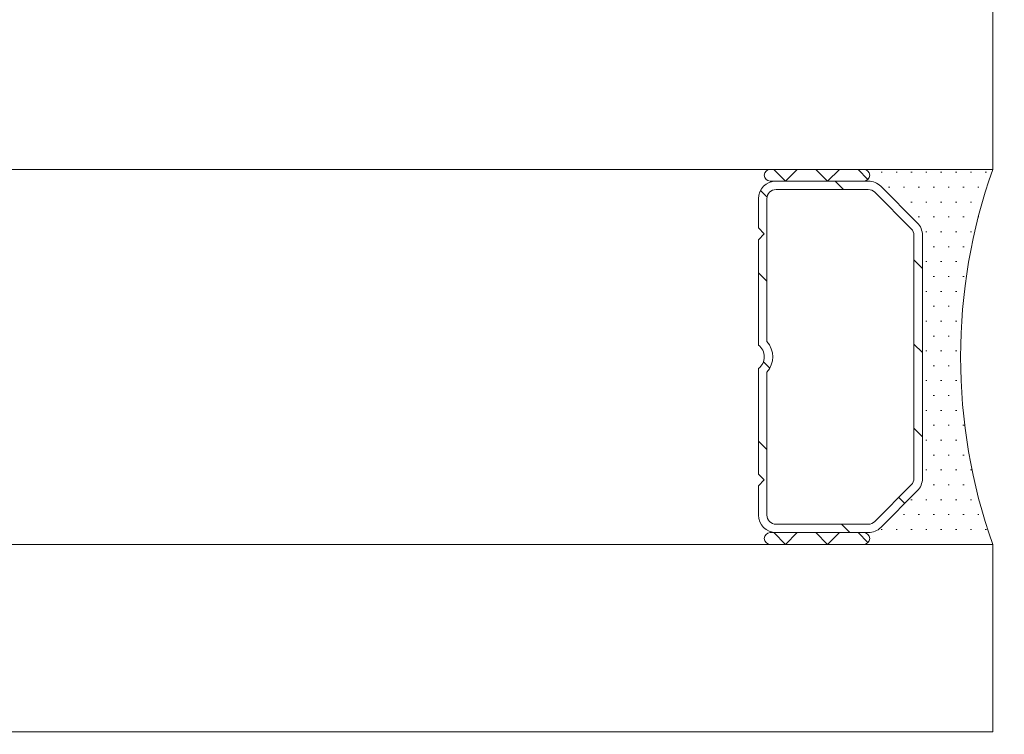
# Model space of a CAD drawing. Header units: metres. Extents: x -3.6 to 84.5, y -11 to 16.8.
# Tile 835 of 1056: x 56.7175 to 56.7595, y -0.1811 to -0.1506. Entities that reach past the tile are written whole.
import ezdxf

# ---------------------------------------------------------------- set-up
doc = ezdxf.new("R2010")
doc.units = ezdxf.units.M
doc.header["$MEASUREMENT"] = 0
doc.layers.add('152 - Bemaßung_ Beschriftung.Ausbau', color=7, linetype='Continuous')
doc.layers.add('301 - Elemente.Linie', color=7, linetype='Continuous')
doc.styles.add('ERSTELLTER_STIL_2', font='txt')
doc.dimstyles.new('ERSTELLTER_STIL__3', dxfattribs={"dimtxt": 0.1, "dimasz": 0.0532, "dimexe": 0.18, "dimexo": 0.0625, "dimgap": 0, "dimtad": 1, "dimtih": 1, "dimtoh": 1, "dimzin": 0, "dimdsep": 46, "dimtxsty": 'ERSTELLTER_STIL_2', "dimblk": 'ARROWHEAD_2', "dimblk1": 'ARROWHEAD_2', "dimblk2": 'ARROWHEAD_2', "dimcen": 0.09, "dimse1": 1, "dimse2": 1, "dimclrd": 7, "dimclre": 7, "dimclrt": 7, "dimazin": 0, "dimtfac": 1, "dimtdec": 4, "dimtmove": 0, "dimatfit": 3, "dimfxl": 1, "dimtolj": 1, "dimtzin": 0, "dimarcsym": 0})

# ---------------------------------------------------------------- blocks, each defined once
blk = doc.blocks.new('*D275')
at = {"layer": '152 - Bemaßung_ Beschriftung.Ausbau', "color": 7, "linetype": 'Continuous', "lineweight": 5}
for p, q in [((57.12498891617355, -8.637499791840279), (57.12498891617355, -8.532499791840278)), ((57.14519616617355, -8.549999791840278), (57.10478166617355, -8.619999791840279)), ((62.29523225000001, -8.549999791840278), (62.25481775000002, -8.619999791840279)), ((55.50498891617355, -8.584999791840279), (57.12498891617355, -8.584999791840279)), ((57.12498891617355, -8.584999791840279), (62.27502500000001, -8.584999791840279))]:
    blk.add_line(p, q, dxfattribs=at)
at = {"layer": '152 - Bemaßung_ Beschriftung.Ausbau', "color": 7, "lineweight": 5, "char_height": 0.1, "attachment_point": 7, "style": 'ERSTELLTER_STIL_2'}
for s, insert in [('\\A1;{\\pql;\\fArial|b0|i0|c0|p38;5,15}', (59.49109195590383, -8.564999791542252)), ('\\A1;{\\pql;\\fArial|b0|i0|c0|p38;15}', (62.10302300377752, -8.564999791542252))]:
    blk.add_mtext(s, dxfattribs=dict(at, insert=insert))
blk = doc.blocks.new('ARROWHEAD_2')
at = {"color": 0, "linetype": 'Continuous', "lineweight": 0}
for p, q in [((-0.3781315, -0.655), (0.3781315, 0.655)), ((0, 0), (-1, 0))]:
    blk.add_line(p, q, dxfattribs=at)
blk = doc.blocks.new('*D297')
at = {"layer": '152 - Bemaßung_ Beschriftung.Ausbau', "color": 7, "linetype": 'Continuous', "lineweight": 5}
for p, q in [((47.43998899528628, -9.137499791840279), (47.43998899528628, -9.032499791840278)), ((47.46019624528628, -9.049999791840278), (47.41978174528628, -9.119999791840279)), ((62.05523225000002, -9.049999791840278), (62.01481775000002, -9.119999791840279)), ((47.28998899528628, -9.084999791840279), (47.43998899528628, -9.084999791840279)), ((47.43998899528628, -9.084999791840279), (62.03502500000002, -9.08499979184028))]:
    blk.add_line(p, q, dxfattribs=at)
at = {"layer": '152 - Bemaßung_ Beschriftung.Ausbau', "color": 7, "lineweight": 5, "insert": (54.54149326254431, -9.08440541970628), "char_height": 0.1, "attachment_point": 7, "style": 'ERSTELLTER_STIL_2'}
blk.add_mtext('\\A1;{\\pql;\\fArial|b0|i0|c0|p38;14,59\\fArial|b0|i0|c0|p38;\\A1{\\H.66x;\\S5^  ;}}', dxfattribs=at)
blk = doc.blocks.new('*D298')
at = {"layer": '152 - Bemaßung_ Beschriftung.Ausbau', "color": 7, "linetype": 'Continuous', "lineweight": 5}
for p, q in [((62.03502500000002, -9.13749979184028), (62.03502500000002, -9.03249979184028)), ((62.05523225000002, -9.049999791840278), (62.01481775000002, -9.119999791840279)), ((62.29523225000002, -9.049999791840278), (62.25481775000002, -9.119999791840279)), ((47.43998899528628, -9.084999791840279), (62.03502500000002, -9.08499979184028)), ((62.03502500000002, -9.084999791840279), (62.27502500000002, -9.084999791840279))]:
    blk.add_line(p, q, dxfattribs=at)
at = {"layer": '152 - Bemaßung_ Beschriftung.Ausbau', "color": 7, "lineweight": 5, "insert": (62.07913900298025, -9.064999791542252), "char_height": 0.1, "attachment_point": 7, "style": 'ERSTELLTER_STIL_2'}
blk.add_mtext('\\A1;{\\pql;\\fArial|b0|i0|c0|p38;24}', dxfattribs=at)
blk = doc.blocks.new('*D488')
at = {"layer": '152 - Bemaßung_ Beschriftung.Ausbau', "color": 7, "linetype": 'Continuous', "lineweight": 5}
for p, q in [((55.20998899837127, -10.13749979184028), (55.20998899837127, -10.03249979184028)), ((62.42502500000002, -10.13749979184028), (62.42502500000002, -10.03249979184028)), ((55.23019624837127, -10.04999979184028), (55.18978174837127, -10.11999979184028)), ((62.40481775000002, -10.11999979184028), (62.44523225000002, -10.04999979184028)), ((55.10998901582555, -10.08499979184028), (55.20998899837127, -10.08499979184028)), ((55.20998899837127, -10.08499979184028), (62.42502500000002, -10.08499979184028)), ((62.42502500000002, -10.08499979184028), (62.45925500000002, -10.08499979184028))]:
    blk.add_line(p, q, dxfattribs=at)
at = {"layer": '152 - Bemaßung_ Beschriftung.Ausbau', "color": 7, "lineweight": 5, "char_height": 0.1, "attachment_point": 7, "style": 'ERSTELLTER_STIL_2'}
for s, insert in [('\\A1;{\\pql;\\fArial|b0|i0|c0|p38;7,21\\fArial|b0|i0|c0|p38;\\A1{\\H.66x;\\S5^  ;}}', (58.73532199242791, -10.08440541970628)), ('\\A1;{\\pql;\\fArial|b0|i0|c0|p38;10}', (55.23021900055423, -10.06499979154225))]:
    blk.add_mtext(s, dxfattribs=dict(at, insert=insert))
blk = doc.blocks.new('*D526')
at = {"layer": '152 - Bemaßung_ Beschriftung.Ausbau', "color": 7, "linetype": 'Continuous', "lineweight": 5}
for p, q in [((54.6799889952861, -9.637499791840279), (54.6799889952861, -9.532499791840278)), ((54.7001962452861, -9.549999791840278), (54.6597817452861, -9.619999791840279)), ((58.00019624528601, -9.549999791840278), (57.95978174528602, -9.619999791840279)), ((54.37998899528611, -9.584999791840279), (54.6799889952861, -9.584999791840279)), ((54.6799889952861, -9.584999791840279), (57.97998899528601, -9.584999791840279))]:
    blk.add_line(p, q, dxfattribs=at)
at = {"layer": '152 - Bemaßung_ Beschriftung.Ausbau', "color": 7, "lineweight": 5, "insert": (56.19695999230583, -9.564999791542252), "char_height": 0.1, "attachment_point": 7, "style": 'ERSTELLTER_STIL_2'}
blk.add_mtext('\\A1;{\\pql;\\fArial|b0|i0|c0|p38;3,30}', dxfattribs=at)
blk = doc.blocks.new('*D527')
at = {"layer": '152 - Bemaßung_ Beschriftung.Ausbau', "color": 7, "linetype": 'Continuous', "lineweight": 5}
for p, q in [((57.97998899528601, -9.637499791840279), (57.97998899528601, -9.532499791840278)), ((58.00019624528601, -9.549999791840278), (57.95978174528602, -9.619999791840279)), ((58.30019624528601, -9.549999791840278), (58.25978174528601, -9.619999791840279)), ((54.6799889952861, -9.584999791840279), (57.97998899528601, -9.584999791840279)), ((57.97998899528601, -9.584999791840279), (58.27998899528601, -9.584999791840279))]:
    blk.add_line(p, q, dxfattribs=at)
at = {"layer": '152 - Bemaßung_ Beschriftung.Ausbau', "color": 7, "lineweight": 5, "insert": (58.05410299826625, -9.564999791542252), "char_height": 0.1, "attachment_point": 7, "style": 'ERSTELLTER_STIL_2'}
blk.add_mtext('\\A1;{\\pql;\\fArial|b0|i0|c0|p38;30}', dxfattribs=at)
blk = doc.blocks.new('*D644')
at = {"layer": '152 - Bemaßung_ Beschriftung.Ausbau', "color": 7, "linetype": 'Continuous', "lineweight": 5}
for p, q in [((-0.1649999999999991, -10.63749979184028), (-0.1649999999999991, -10.53249979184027)), ((62.42502500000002, -10.63749979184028), (62.42502500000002, -10.53249979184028)), ((-0.1447927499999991, -10.54999979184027), (-0.1852072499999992, -10.61999979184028)), ((62.40481775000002, -10.61999979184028), (62.44523225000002, -10.54999979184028)), ((-0.1992299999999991, -10.58499979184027), (-0.1649999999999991, -10.58499979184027)), ((-0.1649999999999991, -10.58499979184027), (62.42502500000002, -10.58499979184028)), ((62.42502500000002, -10.58499979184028), (62.45925500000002, -10.58499979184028))]:
    blk.add_line(p, q, dxfattribs=at)
at = {"layer": '152 - Bemaßung_ Beschriftung.Ausbau', "color": 7, "lineweight": 5, "insert": (30.95904100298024, -10.56499979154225), "char_height": 0.1, "attachment_point": 7, "style": 'ERSTELLTER_STIL_2'}
blk.add_mtext('\\A1;{\\pql;\\fArial|b0|i0|c0|p38;62,59}', dxfattribs=at)

msp = doc.modelspace()

# ---------------------------------------------------------------- linework, layer by layer
at = {"layer": '301 - Elemente.Linie', "color": 7, "linetype": 'Continuous', "lineweight": 5}
for p, q in [((56.75898899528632, -0.144999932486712), (56.75898899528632, -0.1569999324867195)), ((55.48073686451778, -0.1569999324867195), (56.75898899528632, -0.1569999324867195)), ((56.75898899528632, -0.1569999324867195), (55.48073686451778, -0.1569999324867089)), ((56.75348899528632, -0.1569999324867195), (56.74948899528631, -0.1569999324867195)), ((56.7501468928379, -0.1574999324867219), (56.74964689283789, -0.1569999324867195)), ((56.75064689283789, -0.1569999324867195), (56.7501468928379, -0.1574999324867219)), ((56.75194294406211, -0.1574999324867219), (56.75144294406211, -0.1569999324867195)), ((56.75244294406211, -0.1569999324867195), (56.75194294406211, -0.1574999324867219)), ((56.75366577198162, -0.1574267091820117), (56.75323899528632, -0.1569999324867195)), ((56.75898899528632, -0.1569999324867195), (56.75348899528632, -0.1569999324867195)), ((56.75422649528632, -0.1571249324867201), (56.75427649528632, -0.1571249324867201)), ((56.75486149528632, -0.1571249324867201), (56.75491149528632, -0.1571249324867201)), ((56.75549649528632, -0.1571249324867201), (56.75554649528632, -0.1571249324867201)), ((56.75613149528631, -0.1571249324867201), (56.75618149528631, -0.1571249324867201)), ((56.75676649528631, -0.1571249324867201), (56.75681649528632, -0.1571249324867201)), ((56.75740149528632, -0.1571249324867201), (56.75745149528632, -0.1571249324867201)), ((56.75803649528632, -0.1571249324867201), (56.75808649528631, -0.1571249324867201)), ((56.75867149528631, -0.1571249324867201), (56.75872149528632, -0.1571249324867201)), ((56.74948899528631, -0.1574999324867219), (56.75348899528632, -0.1574999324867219)), ((56.75367833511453, -0.1574999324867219), (56.74973899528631, -0.1574999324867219)), ((56.7522653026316, -0.1574999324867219), (56.7526253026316, -0.157859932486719)), ((56.75348899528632, -0.1574999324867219), (56.75367833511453, -0.1574999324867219)), ((56.74907481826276, -0.1579015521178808), (56.74935500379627, -0.1581817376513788)), ((56.75367833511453, -0.157859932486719), (56.74973899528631, -0.157859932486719)), ((56.75551476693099, -0.1595348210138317), (56.7539541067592, -0.1579741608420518)), ((56.75420866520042, -0.1577196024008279), (56.75576932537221, -0.1592802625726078)), ((56.75576932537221, -0.1592802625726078), (56.75420866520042, -0.1577196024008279)), ((56.75454399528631, -0.1577599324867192), (56.75459399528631, -0.1577599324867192)), ((56.75517899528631, -0.1577599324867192), (56.75522899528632, -0.1577599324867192)), ((56.75581399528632, -0.1577599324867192), (56.75586399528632, -0.1577599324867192)), ((56.75644899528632, -0.1577599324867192), (56.75649899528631, -0.1577599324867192)), ((56.75708399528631, -0.1577599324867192), (56.75713399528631, -0.1577599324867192)), ((56.75771899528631, -0.1577599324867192), (56.75776899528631, -0.1577599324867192)), ((56.75835399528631, -0.1577599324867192), (56.75840399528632, -0.1577599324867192)), ((56.74898899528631, -0.158249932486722), (56.74898899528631, -0.1594999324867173)), ((56.74934899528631, -0.158249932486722), (56.74934899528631, -0.1643422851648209)), ((56.75549649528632, -0.1583949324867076), (56.75554649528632, -0.1583949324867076)), ((56.75613149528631, -0.1583949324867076), (56.75618149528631, -0.1583949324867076)), ((56.75676649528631, -0.1583949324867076), (56.75681649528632, -0.1583949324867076)), ((56.75740149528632, -0.1583949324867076), (56.75745149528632, -0.1583949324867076)), ((56.75803649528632, -0.1583949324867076), (56.75808649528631, -0.1583949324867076)), ((56.75581399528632, -0.1590299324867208), (56.75586399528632, -0.1590299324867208)), ((56.75644899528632, -0.1590299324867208), (56.75649899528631, -0.1590299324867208)), ((56.75708399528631, -0.1590299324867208), (56.75713399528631, -0.1590299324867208)), ((56.75771899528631, -0.1590299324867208), (56.75776899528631, -0.1590299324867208)), ((56.75835399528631, -0.1590299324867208), (56.75840399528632, -0.1590299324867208)), ((56.74898899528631, -0.1594999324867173), (56.74923899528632, -0.159749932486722)), ((56.75613149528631, -0.1596649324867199), (56.75618149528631, -0.1596649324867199)), ((56.75676649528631, -0.1596649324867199), (56.75681649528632, -0.1596649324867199)), ((56.75740149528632, -0.1596649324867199), (56.75745149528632, -0.1596649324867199)), ((56.75803649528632, -0.1596649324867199), (56.75808649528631, -0.1596649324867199)), ((56.74923899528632, -0.159749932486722), (56.74898899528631, -0.1599999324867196)), ((56.74898899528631, -0.1599999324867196), (56.74898899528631, -0.1644974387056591)), ((56.75562899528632, -0.170189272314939), (56.75562899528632, -0.1598105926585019)), ((56.75598899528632, -0.1598105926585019), (56.75598899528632, -0.170189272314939)), ((56.75598899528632, -0.170189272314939), (56.75598899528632, -0.1598105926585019)), ((56.75644899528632, -0.1602999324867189), (56.75649899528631, -0.1602999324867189)), ((56.75708399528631, -0.1602999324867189), (56.75713399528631, -0.1602999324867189)), ((56.75771899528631, -0.1602999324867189), (56.75776899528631, -0.1602999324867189)), ((56.75562899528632, -0.1608636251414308), (56.75598899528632, -0.1612236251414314)), ((56.75613149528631, -0.160934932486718), (56.75618149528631, -0.160934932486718)), ((56.75676649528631, -0.160934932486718), (56.75681649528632, -0.160934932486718)), ((56.75740149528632, -0.160934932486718), (56.75745149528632, -0.160934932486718)), ((56.74898899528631, -0.1614078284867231), (56.74934899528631, -0.1617678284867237)), ((56.75644899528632, -0.1615699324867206), (56.75649899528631, -0.1615699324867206)), ((56.75708399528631, -0.1615699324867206), (56.75713399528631, -0.1615699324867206)), ((56.75771899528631, -0.1615699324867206), (56.75776899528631, -0.1615699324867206)), ((56.75613149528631, -0.1622049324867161), (56.75618149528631, -0.1622049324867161)), ((56.75676649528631, -0.1622049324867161), (56.75681649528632, -0.1622049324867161)), ((56.75740149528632, -0.1622049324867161), (56.75745149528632, -0.1622049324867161)), ((56.75644899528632, -0.1628399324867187), (56.75649899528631, -0.1628399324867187)), ((56.75708399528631, -0.1628399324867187), (56.75713399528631, -0.1628399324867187)), ((56.75613149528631, -0.1634749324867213), (56.75618149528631, -0.1634749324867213)), ((56.75676649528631, -0.1634749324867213), (56.75681649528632, -0.1634749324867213)), ((56.75740149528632, -0.1634749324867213), (56.75745149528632, -0.1634749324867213)), ((56.75644899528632, -0.1641099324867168), (56.75649899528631, -0.1641099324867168)), ((56.75708399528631, -0.1641099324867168), (56.75713399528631, -0.1641099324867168)), ((56.75562899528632, -0.1644557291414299), (56.75598899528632, -0.1648157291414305)), ((56.75613149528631, -0.1647449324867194), (56.75618149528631, -0.1647449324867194)), ((56.75676649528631, -0.1647449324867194), (56.75681649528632, -0.1647449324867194)), ((56.75740149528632, -0.1647449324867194), (56.75745149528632, -0.1647449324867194)), ((56.74898899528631, -0.1655024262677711), (56.74898899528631, -0.1699999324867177)), ((56.74920192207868, -0.1652128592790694), (56.74947275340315, -0.1654836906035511)), ((56.75644899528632, -0.165379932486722), (56.75649899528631, -0.165379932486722)), ((56.75708399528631, -0.165379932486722), (56.75713399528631, -0.165379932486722)), ((56.74934899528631, -0.1656575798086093), (56.74934899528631, -0.1717499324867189)), ((56.75613149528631, -0.1660149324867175), (56.75618149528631, -0.1660149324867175)), ((56.75676649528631, -0.1660149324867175), (56.75681649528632, -0.1660149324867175)), ((56.75740149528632, -0.1660149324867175), (56.75745149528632, -0.1660149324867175)), ((56.75644899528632, -0.1666499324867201), (56.75649899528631, -0.1666499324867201)), ((56.75708399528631, -0.1666499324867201), (56.75713399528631, -0.1666499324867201)), ((56.75613149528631, -0.1672849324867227), (56.75618149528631, -0.1672849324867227)), ((56.75676649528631, -0.1672849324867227), (56.75681649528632, -0.1672849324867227)), ((56.75740149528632, -0.1672849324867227), (56.75745149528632, -0.1672849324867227)), ((56.75562899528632, -0.168047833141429), (56.75598899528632, -0.1684078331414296)), ((56.75644899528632, -0.1679199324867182), (56.75649899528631, -0.1679199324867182)), ((56.75708399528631, -0.1679199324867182), (56.75713399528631, -0.1679199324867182)), ((56.75771899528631, -0.1679199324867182), (56.75776899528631, -0.1679199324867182)), ((56.74898899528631, -0.1685920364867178), (56.74934899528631, -0.1689520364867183)), ((56.75613149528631, -0.1685549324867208), (56.75618149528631, -0.1685549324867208)), ((56.75676649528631, -0.1685549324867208), (56.75681649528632, -0.1685549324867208)), ((56.75740149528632, -0.1685549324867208), (56.75745149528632, -0.1685549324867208)), ((56.75644899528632, -0.1691899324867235), (56.75649899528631, -0.1691899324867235)), ((56.75708399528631, -0.1691899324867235), (56.75713399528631, -0.1691899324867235)), ((56.75771899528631, -0.1691899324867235), (56.75776899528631, -0.1691899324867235)), ((56.74898899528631, -0.1699999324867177), (56.74923899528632, -0.1702499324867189)), ((56.75613149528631, -0.169824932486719), (56.75618149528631, -0.169824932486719)), ((56.75676649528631, -0.169824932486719), (56.75681649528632, -0.169824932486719)), ((56.75740149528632, -0.169824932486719), (56.75745149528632, -0.169824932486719)), ((56.75803649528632, -0.169824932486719), (56.75808649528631, -0.169824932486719)), ((56.74923899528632, -0.1702499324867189), (56.74898899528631, -0.17049993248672)), ((56.74898899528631, -0.17049993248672), (56.74898899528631, -0.1717499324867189)), ((56.7539541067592, -0.1720257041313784), (56.75551476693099, -0.1704650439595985)), ((56.75644899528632, -0.1704599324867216), (56.75649899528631, -0.1704599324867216)), ((56.75708399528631, -0.1704599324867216), (56.75713399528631, -0.1704599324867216)), ((56.75771899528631, -0.1704599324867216), (56.75776899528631, -0.1704599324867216)), ((56.75576932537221, -0.1707196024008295), (56.75420866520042, -0.172280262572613)), ((56.75420866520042, -0.172280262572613), (56.75576932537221, -0.1707196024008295)), ((56.75498443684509, -0.1709953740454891), (56.75523899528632, -0.1712499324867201)), ((56.75549649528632, -0.1710949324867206), (56.75554649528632, -0.1710949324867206)), ((56.75613149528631, -0.1710949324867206), (56.75618149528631, -0.1710949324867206)), ((56.75676649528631, -0.1710949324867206), (56.75681649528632, -0.1710949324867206)), ((56.75740149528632, -0.1710949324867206), (56.75745149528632, -0.1710949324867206)), ((56.75803649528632, -0.1710949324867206), (56.75808649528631, -0.1710949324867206)), ((56.75517899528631, -0.1717299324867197), (56.75522899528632, -0.1717299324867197)), ((56.75581399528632, -0.1717299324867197), (56.75586399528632, -0.1717299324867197)), ((56.75644899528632, -0.1717299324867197), (56.75649899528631, -0.1717299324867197)), ((56.75708399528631, -0.1717299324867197), (56.75713399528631, -0.1717299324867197)), ((56.75771899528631, -0.1717299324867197), (56.75776899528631, -0.1717299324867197)), ((56.75835399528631, -0.1717299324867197), (56.75840399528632, -0.1717299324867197)), ((56.74973899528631, -0.1721399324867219), (56.75367833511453, -0.1721399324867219)), ((56.75253689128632, -0.1721399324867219), (56.75289689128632, -0.1724999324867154)), ((56.75348899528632, -0.1724999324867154), (56.74948899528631, -0.1724999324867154)), ((56.7501468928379, -0.1729999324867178), (56.74964689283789, -0.1724999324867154)), ((56.74973899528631, -0.1724999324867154), (56.75367833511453, -0.1724999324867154)), ((56.75064689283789, -0.1724999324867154), (56.7501468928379, -0.1729999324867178)), ((56.75194294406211, -0.1729999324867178), (56.75144294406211, -0.1724999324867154)), ((56.75244294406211, -0.1724999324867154), (56.75194294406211, -0.1729999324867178)), ((56.75366577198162, -0.1729267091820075), (56.75323899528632, -0.1724999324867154)), ((56.75367833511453, -0.1724999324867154), (56.75348899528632, -0.1724999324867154)), ((56.75422649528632, -0.1723649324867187), (56.75427649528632, -0.1723649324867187)), ((56.75486149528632, -0.1723649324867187), (56.75491149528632, -0.1723649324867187)), ((56.75549649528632, -0.1723649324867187), (56.75554649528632, -0.1723649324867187)), ((56.75613149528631, -0.1723649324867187), (56.75618149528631, -0.1723649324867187)), ((56.75676649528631, -0.1723649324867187), (56.75681649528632, -0.1723649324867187)), ((56.75740149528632, -0.1723649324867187), (56.75745149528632, -0.1723649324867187)), ((56.75803649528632, -0.1723649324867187), (56.75808649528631, -0.1723649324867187)), ((56.75867149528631, -0.1723649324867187), (56.75872149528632, -0.1723649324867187)), ((55.48073686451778, -0.1729999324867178), (56.75898899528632, -0.1729999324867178)), ((56.75898899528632, -0.1729999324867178), (55.48073686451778, -0.1729999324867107)), ((56.74948899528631, -0.1729999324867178), (56.75348899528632, -0.1729999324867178)), ((56.75348899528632, -0.1729999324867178), (56.75898899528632, -0.1729999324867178)), ((56.75898899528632, -0.1729999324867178), (56.75898899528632, -0.1809999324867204)), ((55.48073686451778, -0.1809999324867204), (56.75898899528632, -0.1809999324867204)), ((56.75898899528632, -0.1809999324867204), (55.48073686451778, -0.1809999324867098))]:
    msp.add_line(p, q, dxfattribs=at)
for centre, radius, start, end in [((56.74948899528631, -0.1572499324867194), 0.0002499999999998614, 90, 270), ((56.75348899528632, -0.1572499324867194), 0.0002499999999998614, 270, 90), ((56.75348899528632, -0.1572499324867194), 0.0002499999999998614, 270, 90), ((56.78166165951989, -0.1649999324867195), 0.02404266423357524, 160.5647220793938, 199.4352779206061), ((56.74973899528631, -0.158249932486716), 0.0007499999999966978, 90, 180), ((56.75367833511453, -0.1582499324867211), 0.0007500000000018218, 44.99999999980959, 90), ((56.75367833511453, -0.1582499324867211), 0.0007500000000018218, 44.99999999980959, 90), ((56.74973899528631, -0.158249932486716), 0.0003899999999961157, 90, 180), ((56.75367833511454, -0.1582499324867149), 0.0003899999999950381, 44.99999999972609, 90), ((56.75523899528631, -0.1598105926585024), 0.0007500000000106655, 0, 44.99999999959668), ((56.75523899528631, -0.1598105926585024), 0.0007500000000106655, 0, 44.99999999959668), ((56.75523899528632, -0.1598105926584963), 0.0003899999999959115, 0, 45.00000000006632), ((56.74860899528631, -0.1649999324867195), 0.0009899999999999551, 318.3721036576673, 41.62789634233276), ((56.74860899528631, -0.1649999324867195), 0.0006300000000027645, 307.0976018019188, 52.90239819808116), ((56.75523899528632, -0.1701892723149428), 0.0003899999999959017, 314.9999999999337, 0), ((56.75523899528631, -0.1701892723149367), 0.0007500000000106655, 315.0000000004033, 0), ((56.75523899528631, -0.1701892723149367), 0.0007500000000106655, 315.0000000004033, 0), ((56.74973899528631, -0.1717499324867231), 0.0007499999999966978, 180, 270), ((56.74973899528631, -0.1717499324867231), 0.0003899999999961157, 180, 270), ((56.75367833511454, -0.1717499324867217), 0.0003899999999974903, 270, 314.9999999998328), ((56.75367833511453, -0.171749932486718), 0.0007500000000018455, 270, 315.0000000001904), ((56.75367833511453, -0.171749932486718), 0.0007500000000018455, 270, 315.0000000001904), ((56.74948899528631, -0.1727499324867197), 0.0002499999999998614, 90, 270), ((56.75348899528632, -0.1727499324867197), 0.0002499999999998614, 270, 90), ((56.75348899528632, -0.1727499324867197), 0.0002499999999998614, 270, 90)]:
    msp.add_arc(centre, radius, start, end, dxfattribs=at)

# ---------------------------------------------------------------- dimensions: what is measured, and where the dimension line sits
at = {"layer": '152 - Bemaßung_ Beschriftung.Ausbau', "color": 7, "linetype": 'Continuous', "lineweight": 5}
for base, p1, p2, picture, middle in [((62.03502500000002, -9.084999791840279), (47.43998899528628, 2.935659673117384), (62.03502500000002, 5.53750008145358), '*D297', (54.84455226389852, -9.014999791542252)), ((62.27502500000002, -9.084999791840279), (62.03502500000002, 5.53750008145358), (62.27502500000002, 5.53750008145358), '*D298', (62.15537450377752, -9.014999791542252)), ((62.42502500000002, -10.58499979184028), (-0.1650000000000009, -0.1449999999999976), (62.42502500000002, 5.100000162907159), '*D644', (31.12704150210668, -10.51499979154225)), ((62.42502500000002, -10.08499979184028), (55.20998899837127, -8.08499983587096), (62.42502500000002, 5.100000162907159), '*D488', (59.00026348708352, -10.01499979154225)), ((62.27502500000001, -8.584999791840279), (57.12498891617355, -7.929999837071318), (62.27502500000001, 5.100000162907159), '*D275', (59.62097445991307, -8.514999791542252)), ((57.97998899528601, -9.584999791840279), (54.6799889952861, 0.699982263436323), (57.97998899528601, 0.249982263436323), '*D526', (56.32684249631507, -9.514999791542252)), ((58.27998899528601, -9.584999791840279), (57.97998899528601, 0.249982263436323), (58.27998899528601, 0.249982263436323), '*D527', (58.13033849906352, -9.514999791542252))]:
    dim = msp.add_linear_dim(base=base, p1=p1, p2=p2, dimstyle='ERSTELLTER_STIL__3', dxfattribs=at)
    dim.commit()
    dim.dimension.update_dxf_attribs({"geometry": picture, "text_midpoint": middle, "dimtype": 160})

doc.saveas('drawing.dxf')
